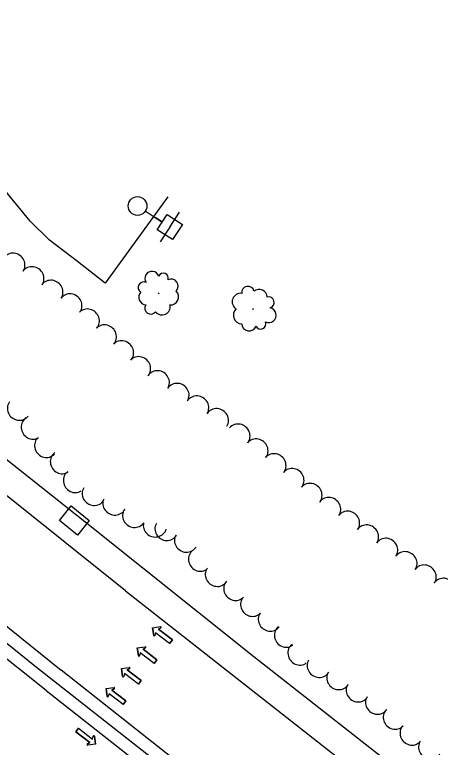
# Model space of a CAD drawing. Extents: x 1746010 to 1754829, y 655801 to 663091.
# Drawn here: x 1749339.7 to 1749521.7, y 660832.4 to 661145.5 of the extents above; entities that cross this region are included whole.
import ezdxf

# ---------------------------------------------------------------- set-up
doc = ezdxf.new("R2010")
doc.units = 0
for name, color, linetype in [('SURVEY - AERIAL SURVEY - Photo Control - Points - Locators', 7, 'Continuous'), ('SURVEY - AERIAL SURVEY - Photo Control - Points - Numbers', 7, 'Continuous'), ('SURVEY - CENTERLINE - Existing Roads Curve Text', 7, 'Continuous'), ('SURVEY - CENTERLINE - Existing Roads Text', 7, 'Continuous'), ('SURVEY - CENTERLINE - Preliminary - Development', 7, 'Continuous'), ('SURVEY - DRAINAGE - Area Shapes - Points - Elevations', 7, 'Continuous')]:
    doc.layers.add(name, color=color, linetype=linetype)

msp = doc.modelspace()

# ---------------------------------------------------------------- linework, layer by layer
at = {"layer": 'SURVEY - AERIAL SURVEY - Photo Control - Points - Locators'}
for points in [[(1749387.11, 660899.35), (1749309.56, 660961.26), (1749212.02, 661039.93), (1749105.26, 661127.01), (1749082.54, 661145.49)], [(1749405.22, 661067.64), (1749378.44, 661030.71), (1749366.52, 661040.08), (1749354.68, 661049.2), (1749346.39, 661057.25), (1749336.65, 661069.09), (1749329.96, 661078.35), (1749321.09, 661090.13), (1749316.59, 661095.56), (1749302.57, 661107.42), (1749289.77, 661118.21), (1749287.16, 661120.23)], [(1749073.09, 661096.89), (1749098.97, 661075.84), (1749183.37, 661007.02), (1749280, 660929.48), (1749359.66, 660865.36)], [(1749353.21, 660856.72), (1749270.73, 660922.33), (1749187.76, 660989.28), (1749123.56, 661041.39), (1749079.62, 661077.1), (1749070.67, 661084.4)], [(1749387.11, 660899.35), (1749486.53, 660821.3), (1749560.37, 660763.13), (1749636.02, 660704.45), (1749732.4, 660629.58), (1749833.07, 660551.99), (1749920.33, 660484.88), (1750008.5, 660418.55), (1750084.45, 660361.56), (1750166.82, 660299.99), (1750252.84, 660236.3), (1750339.47, 660172.61), (1750424.46, 660110.17), (1750505.09, 660051.79), (1750510.03, 660048.27)], [(1750422.34, 660058.69), (1750341.81, 660116.67), (1750243.85, 660188.2), (1750158.07, 660251.54), (1750079.76, 660310), (1749998.95, 660370.82), (1749924.19, 660427.29), (1749840.05, 660491.49), (1749747.97, 660561.59), (1749667.56, 660623.87), (1749593.96, 660681.21), (1749510.38, 660746.53), (1749431.04, 660809.06), (1749359.66, 660865.36)], [(1749353.21, 660856.72), (1749450.09, 660780.53), (1749529.69, 660717.36), (1749638.4, 660632.78), (1749725.25, 660565.49), (1749826.74, 660487.69), (1749908.21, 660425.76), (1750015.78, 660344.74), (1750134.74, 660255.49), (1750241.73, 660176.3), (1750327.29, 660113.27), (1750398.53, 660061.52)]]:
    msp.add_lwpolyline(points, dxfattribs=at)
at = {"layer": 'SURVEY - AERIAL SURVEY - Photo Control - Points - Numbers'}
for points in [[(1749072.57, 661089.72), (1749149.29, 661027.26), (1749225.36, 660966.66), (1749348.39, 660867.21)], [(1749371.15, 660927.67), (1749274.11, 661004.62), (1749199.09, 661065.65), (1749170.36, 661088.34)], [(1750365.71, 660168.08), (1750350.37, 660178.69), (1750287.2, 660225.82), (1750205.37, 660286.01), (1750139.45, 660335.41), (1750086.68, 660374.49), (1749983.6, 660451.73), (1749923.2, 660497.58), (1749846.86, 660555.87), (1749777.3, 660609.82), (1749717.93, 660655.7), (1749636.62, 660718.64), (1749570.63, 660769.87), (1749510.15, 660817.71), (1749441.97, 660871.04), (1749371.15, 660927.67)], [(1749348.39, 660867.21), (1749450.14, 660787.41), (1749578.82, 660686.52), (1749682.3, 660605.65), (1749779.99, 660530.78), (1749879.01, 660455.62), (1749985.38, 660374.75), (1750084.31, 660300.06), (1750202.67, 660211.89), (1750354.74, 660100.39), (1750409.77, 660060.18)]]:
    msp.add_lwpolyline(points, dxfattribs=at)
at = {"layer": 'SURVEY - CENTERLINE - Existing Roads Curve Text'}
for p, q in [((1749395.52, 661061.61), (1749402.82, 661056.87)), ((1749406.09, 661054.74), (1749410.17, 661061.03)), ((1749402.48, 661057.09), (1749399.8, 661058.83)), ((1749406.09, 661054.74), (1749402, 661048.46))]:
    msp.add_line(p, q, dxfattribs=at)
msp.add_lwpolyline([(1749407.23, 661049.35), (1749400.69, 661053.6), (1749404.94, 661060.14), (1749411.48, 661055.89)], close=True, dxfattribs=at)
msp.add_circle((1749392.25, 661063.74), 4, dxfattribs=at)
at = {"layer": 'SURVEY - CENTERLINE - Existing Roads Text'}
for centre, radius in [((1749401.24, 661026.4), 0.107), ((1749441.67, 661019.69), 0.111)]:
    msp.add_circle(centre, radius, dxfattribs=at)
for centre, radius, start, end in [((1749398.48, 661032.71), 3.06, 19.7411, 213.1608), ((1749403.32, 661032.97), 2.1, 339.7205, 158.4661), ((1749406.56, 661029.45), 3.07, 317.6043, 114.3932), ((1749394.84, 661028.97), 2.33, 62.3598, 239.679), ((1749439.46, 661026.76), 2.66, 12.6912, 187.6915), ((1749396.1, 661024.74), 3.3, 137.6469, 264.4925), ((1749406.32, 661024.95), 3.49, 266.657, 44.1813), ((1749436.35, 661022.82), 3.61, 82.4383, 238.2768), ((1749444.24, 661024.69), 3.43, 2.5323, 129.378), ((1749448.28, 661022.5), 2.42, 287.2452, 104.5644), ((1749397.95, 661020.09), 2.56, 147.8058, 322.806), ((1749402.74, 661020.66), 3.47, 217.5529, 13.3914), ((1749436.86, 661017.03), 3.63, 131.5425, 269.0667), ((1749448.33, 661017.07), 3.18, 244.6266, 78.0463), ((1749439.99, 661013.54), 3.19, 182.4897, 339.2787), ((1749444.96, 661013.33), 2.19, 204.6059, 23.3515)]:
    msp.add_arc(centre, radius, start, end, dxfattribs=at)
for centre, major_axis in [((1749339.22, 661038.79), (4.07, -2.9)), ((1749347.35, 661033), (4.07, -2.9)), ((1749355.48, 661027.21), (4.07, -2.9)), ((1749363.61, 661021.41), (4.07, -2.9)), ((1749371.13, 661014.89), (3.66, -3.41)), ((1749378.42, 661008.1), (3.66, -3.41)), ((1749385.72, 661001.31), (3.66, -3.41)), ((1749393.01, 660994.52), (3.66, -3.41)), ((1749400.97, 660988.57), (4.21, -2.7)), ((1749409.39, 660983.17), (4.21, -2.7)), ((1749417.81, 660977.78), (4.21, -2.7)), ((1749341.49, 660976.97), (-3.97, 3.04)), ((1749426.23, 660972.39), (4.21, -2.7)), ((1749347.29, 660969.01), (-2.68, 4.22)), ((1749435.5, 660965.74), (3.86, -3.18)), ((1749353.06, 660961.1), (-3.69, 3.38)), ((1749443.19, 660959.41), (3.86, -3.18)), ((1749359.77, 660954.25), (-2.84, 4.12)), ((1749450.89, 660953.08), (3.86, -3.18)), ((1749458.58, 660946.75), (3.86, -3.18)), ((1749365.34, 660946.18), (-2.84, 4.12)), ((1749466.28, 660940.41), (3.86, -3.18)), ((1749373.51, 660940.56), (-4.19, 2.73)), ((1749382.34, 660936.41), (-4.54, 2.11)), ((1749474.27, 660934.42), (4.04, -2.95)), ((1749390.76, 660931.19), (-4.14, 2.8)), ((1749482.34, 660928.52), (4.04, -2.95)), ((1749399.69, 660927.02), (-4.82, 1.34)), ((1749404.61, 660925.54), (-4.29, 2.56)), ((1749490.44, 660922.67), (4.11, -2.85)), ((1749412.97, 660920.56), (-4.29, 2.56)), ((1749498.65, 660916.96), (4.11, -2.85)), ((1749418.86, 660912.53), (-2.89, 4.08)), ((1749506.87, 660911.26), (4.11, -2.85)), ((1749515.08, 660905.56), (4.11, -2.85)), ((1749426.12, 660905.98), (-4.04, 2.94)), ((1749523.27, 660899.87), (4.11, -2.85)), ((1749433.97, 660900.02), (-3.63, 3.44)), ((1749441.16, 660893.21), (-3.63, 3.44)), ((1749448.77, 660886.86), (-4.03, 2.96)), ((1749455.59, 660880.06), (-3.03, 3.98)), ((1749461.37, 660872.45), (-3.03, 3.98)), ((1749469.7, 660867.09), (-4.28, 2.59)), ((1749478.07, 660861.86), (-4.22, 2.68)), ((1749486.35, 660856.6), (-4.22, 2.68)), ((1749494.63, 660851.34), (-4.22, 2.68)), ((1749502.14, 660844.98), (-3.64, 3.42)), ((1749509.36, 660838.2), (-3.64, 3.42)), ((1749517.31, 660832.31), (-4.15, 2.8))]:
    msp.add_ellipse(centre, major_axis=major_axis, ratio=0.940188, start_param=0, end_param=3.141593, dxfattribs=at)
at = {"layer": 'SURVEY - CENTERLINE - Preliminary - Development'}
msp.add_line((1749365.24, 660929.38), (1749365.24, 660929.38), dxfattribs=at)
msp.add_lwpolyline([(1749358.83, 660929.4), (1749363.85, 660935.63), (1749371.64, 660929.36), (1749366.62, 660923.13), (1749358.83, 660929.4)], dxfattribs=at)
at = {"layer": 'SURVEY - DRAINAGE - Area Shapes - Points - Elevations'}
for p, q in [((1749398.72, 660883.55), (1749402.07, 660883.99)), ((1749398.72, 660883.55), (1749402.07, 660883.99)), ((1749399.17, 660880.2), (1749398.72, 660883.55)), ((1749398.72, 660883.55), (1749399.17, 660880.2)), ((1749402.23, 660883.54), (1749401.16, 660882.92)), ((1749401.16, 660882.92), (1749402.23, 660883.54)), ((1749401.16, 660882.92), (1749407.14, 660878.35)), ((1749407.14, 660878.35), (1749401.16, 660882.92)), ((1749399.97, 660881.35), (1749399.65, 660880.17)), ((1749399.97, 660881.35), (1749399.65, 660880.17)), ((1749405.94, 660876.79), (1749399.97, 660881.35)), ((1749405.94, 660876.79), (1749399.97, 660881.35)), ((1749407.14, 660878.35), (1749405.94, 660876.79)), ((1749405.94, 660876.79), (1749407.14, 660878.35)), ((1749392.16, 660874.95), (1749395.51, 660875.4)), ((1749392.16, 660874.95), (1749395.51, 660875.4)), ((1749392.61, 660871.61), (1749392.16, 660874.95)), ((1749392.16, 660874.95), (1749392.61, 660871.61)), ((1749393.4, 660872.76), (1749393.09, 660871.58)), ((1749393.4, 660872.76), (1749393.09, 660871.58)), ((1749399.38, 660868.2), (1749393.4, 660872.76)), ((1749399.38, 660868.2), (1749393.4, 660872.76)), ((1749395.66, 660874.95), (1749394.6, 660874.33)), ((1749394.6, 660874.33), (1749395.66, 660874.95)), ((1749394.6, 660874.33), (1749400.58, 660869.76)), ((1749400.58, 660869.76), (1749394.6, 660874.33)), ((1749400.58, 660869.76), (1749399.38, 660868.2)), ((1749399.38, 660868.2), (1749400.58, 660869.76)), ((1749385.4, 660866.11), (1749388.75, 660866.56)), ((1749385.4, 660866.11), (1749388.75, 660866.56)), ((1749385.85, 660862.76), (1749385.4, 660866.11)), ((1749385.4, 660866.11), (1749385.85, 660862.76)), ((1749386.65, 660863.92), (1749386.33, 660862.73)), ((1749386.65, 660863.92), (1749386.33, 660862.73)), ((1749392.62, 660859.35), (1749386.65, 660863.92)), ((1749392.62, 660859.35), (1749386.65, 660863.92)), ((1749388.91, 660866.1), (1749387.84, 660865.49)), ((1749387.84, 660865.49), (1749388.91, 660866.1)), ((1749387.84, 660865.49), (1749393.82, 660860.92)), ((1749393.82, 660860.92), (1749387.84, 660865.49)), ((1749393.82, 660860.92), (1749392.62, 660859.35)), ((1749392.62, 660859.35), (1749393.82, 660860.92)), ((1749378.84, 660857.52), (1749382.19, 660857.97)), ((1749378.84, 660857.52), (1749382.19, 660857.97)), ((1749379.29, 660854.17), (1749378.84, 660857.52)), ((1749378.84, 660857.52), (1749379.29, 660854.17)), ((1749382.34, 660857.51), (1749381.28, 660856.9)), ((1749381.28, 660856.9), (1749382.34, 660857.51)), ((1749381.28, 660856.9), (1749387.26, 660852.33)), ((1749387.26, 660852.33), (1749381.28, 660856.9)), ((1749380.09, 660855.33), (1749379.77, 660854.14)), ((1749380.09, 660855.33), (1749379.77, 660854.14)), ((1749386.06, 660850.76), (1749380.09, 660855.33)), ((1749386.06, 660850.76), (1749380.09, 660855.33)), ((1749387.26, 660852.33), (1749386.06, 660850.76)), ((1749386.06, 660850.76), (1749387.26, 660852.33)), ((1749365.87, 660838.99), (1749367.06, 660840.55)), ((1749367.06, 660840.55), (1749365.87, 660838.99)), ((1749371.84, 660834.42), (1749365.87, 660838.99)), ((1749365.87, 660838.99), (1749371.84, 660834.42)), ((1749367.06, 660840.55), (1749373.04, 660835.98)), ((1749367.06, 660840.55), (1749373.04, 660835.98)), ((1749373.04, 660835.98), (1749373.35, 660837.17)), ((1749373.04, 660835.98), (1749373.35, 660837.17)), ((1749373.84, 660837.14), (1749374.28, 660833.79)), ((1749374.28, 660833.79), (1749373.84, 660837.14)), ((1749370.78, 660833.8), (1749371.84, 660834.42)), ((1749371.84, 660834.42), (1749370.78, 660833.8)), ((1749374.28, 660833.79), (1749370.94, 660833.35)), ((1749374.28, 660833.79), (1749370.94, 660833.35))]:
    msp.add_line(p, q, dxfattribs=at)
for centre, start, end in [((1749402.1, 660883.75), 300.1744, 97.6227), ((1749402.1, 660883.75), 300.1744, 97.6227), ((1749399.41, 660880.23), 187.6227, 345.1159), ((1749399.41, 660880.23), 187.6227, 345.1159), ((1749395.54, 660875.16), 300.1744, 97.6227), ((1749395.54, 660875.16), 300.1744, 97.6227), ((1749392.85, 660871.64), 187.6227, 345.1159), ((1749392.85, 660871.64), 187.6227, 345.1159), ((1749388.78, 660866.32), 300.1744, 97.6227), ((1749388.78, 660866.32), 300.1744, 97.6227), ((1749386.09, 660862.8), 187.6227, 345.1159), ((1749386.09, 660862.8), 187.6227, 345.1159), ((1749382.22, 660857.72), 300.1744, 97.6227), ((1749382.22, 660857.72), 300.1744, 97.6227), ((1749379.53, 660854.21), 187.6227, 345.1159), ((1749379.53, 660854.21), 187.6227, 345.1159), ((1749373.59, 660837.11), 7.6227, 165.1159), ((1749373.59, 660837.11), 7.6227, 165.1159), ((1749370.9, 660833.59), 120.1744, 277.6227), ((1749370.9, 660833.59), 120.1744, 277.6227)]:
    msp.add_arc(centre, 0.246, start, end, dxfattribs=at)

doc.saveas('drawing.dxf')
